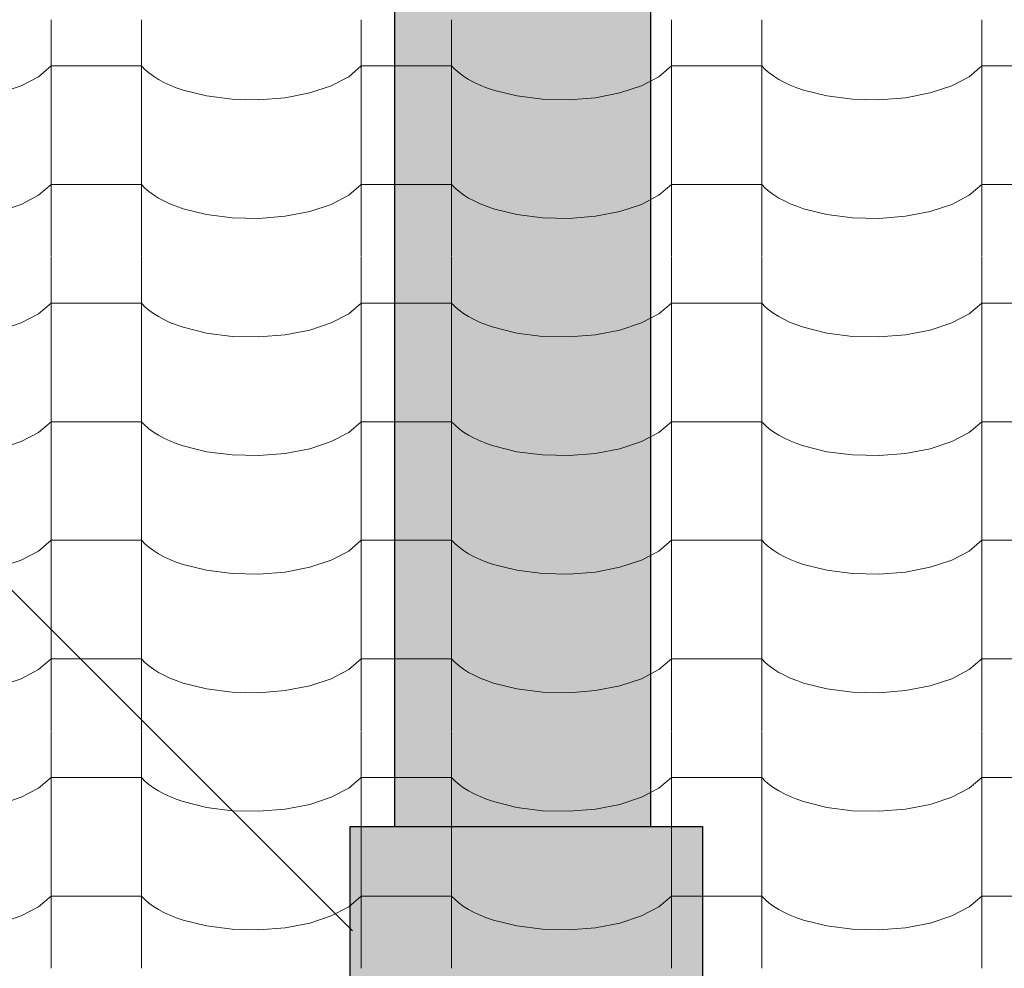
# Model space of a CAD drawing. Header units: millimetres. Extents: x -36478 to 31050, y -14815 to 11827.
# Tile 471 of 656: x -8828 to -8305, y 9608 to 10113. Entities that reach past the tile are written whole.
import ezdxf

# ---------------------------------------------------------------- set-up
doc = ezdxf.new("R2010")
doc.units = ezdxf.units.MM
doc.header["$MEASUREMENT"] = 0
for name, color, linetype in [('Nové_0', 7, 'Continuous'), ('Nové_Kóty - SP', 7, 'Continuous'), ('Nové_Popis', 7, 'Continuous'), ('Nové_Situace - terén', 7, 'Continuous'), ('Nové_Výplně - Povrchové', 7, 'Continuous')]:
    doc.layers.add(name, color=color, linetype=linetype)
doc.styles.add('GENEROVANÝ_STYL_2', font='txt')
doc.dimstyles.new('GENEROVANÝ_STYL__1', dxfattribs={"dimtxt": 125, "dimasz": 190, "dimexe": 0.18, "dimexo": 300, "dimgap": 0, "dimtad": 1, "dimdec": 0, "dimzin": 0, "dimdsep": 46, "dimtxsty": 'GENEROVANÝ_STYL_2', "dimblk": 'ARROWHEAD_6', "dimblk1": 'ARROWHEAD_6', "dimblk2": 'ARROWHEAD_6', "dimcen": 0.09, "dimclrd": 1, "dimclre": 1, "dimclrt": 1, "dimazin": 0, "dimtfac": 1, "dimtdec": 4, "dimtmove": 0, "dimatfit": 3, "dimfxl": 1, "dimtolj": 1, "dimtzin": 0, "dimarcsym": 0})
doc.dimstyles.new('GENEROVANÝ_STYL__2', dxfattribs={"dimtxt": 125, "dimasz": 190, "dimexe": 0.18, "dimexo": 300, "dimgap": 0, "dimtad": 1, "dimdec": 0, "dimzin": 0, "dimdsep": 46, "dimtxsty": 'GENEROVANÝ_STYL_2', "dimblk": 'ARROWHEAD_6', "dimblk1": 'ARROWHEAD_6', "dimblk2": 'ARROWHEAD_6', "dimcen": 0.09, "dimclrd": 1, "dimclre": 1, "dimclrt": 1, "dimazin": 0, "dimtfac": 1, "dimtdec": 4, "dimtmove": 2, "dimatfit": 3, "dimfxl": 1, "dimtolj": 1, "dimtzin": 0, "dimarcsym": 0})

# ---------------------------------------------------------------- blocks, each defined once
blk = doc.blocks.new('*X13')
at = {"layer": 'Nové_Výplně - Povrchové', "color": 21, "linetype": 'Continuous', "lineweight": 20, "true_color": 0xffaaaa}
for p, q in [((-8811.72, 10112.65), (-8811.72, 10049.77)), ((-8763.69, 10112.65), (-8763.69, 10049.77)), ((-8646.72, 10112.65), (-8646.72, 10049.77)), ((-8598.69, 10112.65), (-8598.69, 10049.77)), ((-8481.72, 10112.65), (-8481.72, 10049.77)), ((-8433.69, 10112.65), (-8433.69, 10049.77)), ((-8316.72, 10112.65), (-8316.72, 10049.77)), ((-8818.39, 10082.43), (-8811.72, 10088.12)), ((-8787.71, 10088.12), (-8811.72, 10088.12)), ((-8763.69, 10088.12), (-8787.71, 10088.12)), ((-8763.69, 10088.12), (-8761.86, 10086.22)), ((-8653.39, 10082.43), (-8646.72, 10088.12)), ((-8622.71, 10088.12), (-8646.72, 10088.12)), ((-8598.69, 10088.12), (-8622.71, 10088.12)), ((-8598.69, 10088.12), (-8596.86, 10086.22)), ((-8488.39, 10082.43), (-8481.72, 10088.12)), ((-8457.71, 10088.12), (-8481.72, 10088.12)), ((-8433.69, 10088.12), (-8457.71, 10088.12)), ((-8433.69, 10088.12), (-8431.86, 10086.22)), ((-8323.39, 10082.43), (-8316.72, 10088.12)), ((-8292.71, 10088.12), (-8316.72, 10088.12)), ((-8827.7, 10077.56), (-8818.39, 10082.43)), ((-8761.86, 10086.22), (-8759.74, 10084.39)), ((-8759.74, 10084.39), (-8757.34, 10082.64)), ((-8757.34, 10082.64), (-8754.65, 10080.97)), ((-8662.7, 10077.56), (-8653.39, 10082.43)), ((-8596.86, 10086.22), (-8594.74, 10084.39)), ((-8594.74, 10084.39), (-8592.34, 10082.64)), ((-8592.34, 10082.64), (-8589.65, 10080.97)), ((-8497.7, 10077.56), (-8488.39, 10082.43)), ((-8431.86, 10086.22), (-8429.74, 10084.39)), ((-8429.74, 10084.39), (-8427.34, 10082.64)), ((-8427.34, 10082.64), (-8424.65, 10080.97)), ((-8332.7, 10077.56), (-8323.39, 10082.43)), ((-8839.18, 10073.77), (-8827.7, 10077.56)), ((-8754.65, 10080.97), (-8751.71, 10079.39)), ((-8751.71, 10079.39), (-8748.53, 10077.91)), ((-8748.53, 10077.91), (-8745.12, 10076.54)), ((-8745.12, 10076.54), (-8741.5, 10075.29)), ((-8674.18, 10073.77), (-8662.7, 10077.56)), ((-8589.65, 10080.97), (-8586.71, 10079.39)), ((-8586.71, 10079.39), (-8583.53, 10077.91)), ((-8583.53, 10077.91), (-8580.12, 10076.54)), ((-8580.12, 10076.54), (-8576.5, 10075.29)), ((-8509.18, 10073.77), (-8497.7, 10077.56)), ((-8424.65, 10080.97), (-8421.71, 10079.39)), ((-8421.71, 10079.39), (-8418.53, 10077.91)), ((-8418.53, 10077.91), (-8415.12, 10076.54)), ((-8415.12, 10076.54), (-8411.5, 10075.29)), ((-8344.18, 10073.77), (-8332.7, 10077.56)), ((-8741.5, 10075.29), (-8729.05, 10072.19)), ((-8729.05, 10072.19), (-8715.39, 10070.43)), ((-8701.21, 10070.11), (-8687.24, 10071.24)), ((-8687.24, 10071.24), (-8674.18, 10073.77)), ((-8576.5, 10075.29), (-8564.05, 10072.19)), ((-8564.05, 10072.19), (-8550.39, 10070.43)), ((-8536.21, 10070.11), (-8522.24, 10071.24)), ((-8522.24, 10071.24), (-8509.18, 10073.77)), ((-8411.5, 10075.29), (-8399.05, 10072.19)), ((-8399.05, 10072.19), (-8385.39, 10070.43)), ((-8371.21, 10070.11), (-8357.24, 10071.24)), ((-8357.24, 10071.24), (-8344.18, 10073.77)), ((-8715.39, 10070.43), (-8701.21, 10070.11)), ((-8550.39, 10070.43), (-8536.21, 10070.11)), ((-8385.39, 10070.43), (-8371.21, 10070.11)), ((-8811.72, 10049.55), (-8811.72, 9986.67)), ((-8763.69, 10049.55), (-8763.69, 9986.67)), ((-8646.72, 10049.55), (-8646.72, 9986.67)), ((-8598.69, 10049.55), (-8598.69, 9986.67)), ((-8481.72, 10049.55), (-8481.72, 9986.67)), ((-8433.69, 10049.55), (-8433.69, 9986.67)), ((-8316.72, 10049.55), (-8316.72, 9986.67)), ((-8818.39, 10019.32), (-8811.72, 10025.01)), ((-8787.71, 10025.01), (-8811.72, 10025.01)), ((-8763.69, 10025.01), (-8787.71, 10025.01)), ((-8763.69, 10025.01), (-8761.86, 10023.12)), ((-8653.39, 10019.32), (-8646.72, 10025.01)), ((-8622.71, 10025.01), (-8646.72, 10025.01)), ((-8598.69, 10025.01), (-8622.71, 10025.01)), ((-8598.69, 10025.01), (-8596.86, 10023.12)), ((-8488.39, 10019.32), (-8481.72, 10025.01)), ((-8457.71, 10025.01), (-8481.72, 10025.01)), ((-8433.69, 10025.01), (-8457.71, 10025.01)), ((-8433.69, 10025.01), (-8431.86, 10023.12)), ((-8323.39, 10019.32), (-8316.72, 10025.01)), ((-8292.71, 10025.01), (-8316.72, 10025.01)), ((-8827.7, 10014.46), (-8818.39, 10019.32)), ((-8761.86, 10023.12), (-8759.74, 10021.29)), ((-8759.74, 10021.29), (-8757.34, 10019.53)), ((-8757.34, 10019.53), (-8754.65, 10017.86)), ((-8662.7, 10014.46), (-8653.39, 10019.32)), ((-8596.86, 10023.12), (-8594.74, 10021.29)), ((-8594.74, 10021.29), (-8592.34, 10019.53)), ((-8592.34, 10019.53), (-8589.65, 10017.86)), ((-8497.7, 10014.46), (-8488.39, 10019.32)), ((-8431.86, 10023.12), (-8429.74, 10021.29)), ((-8429.74, 10021.29), (-8427.34, 10019.53)), ((-8427.34, 10019.53), (-8424.65, 10017.86)), ((-8332.7, 10014.46), (-8323.39, 10019.32)), ((-8839.18, 10010.67), (-8827.7, 10014.46)), ((-8754.65, 10017.86), (-8751.71, 10016.28)), ((-8751.71, 10016.28), (-8748.53, 10014.81)), ((-8748.53, 10014.81), (-8745.12, 10013.44)), ((-8674.18, 10010.67), (-8662.7, 10014.46)), ((-8589.65, 10017.86), (-8586.71, 10016.28)), ((-8586.71, 10016.28), (-8583.53, 10014.81)), ((-8583.53, 10014.81), (-8580.12, 10013.44)), ((-8509.18, 10010.67), (-8497.7, 10014.46)), ((-8424.65, 10017.86), (-8421.71, 10016.28)), ((-8421.71, 10016.28), (-8418.53, 10014.81)), ((-8418.53, 10014.81), (-8415.12, 10013.44)), ((-8344.18, 10010.67), (-8332.7, 10014.46)), ((-8745.12, 10013.44), (-8741.5, 10012.18)), ((-8741.5, 10012.18), (-8729.05, 10009.08)), ((-8729.05, 10009.08), (-8715.39, 10007.32)), ((-8687.24, 10008.14), (-8674.18, 10010.67)), ((-8580.12, 10013.44), (-8576.5, 10012.18)), ((-8576.5, 10012.18), (-8564.05, 10009.08)), ((-8564.05, 10009.08), (-8550.39, 10007.32)), ((-8522.24, 10008.14), (-8509.18, 10010.67)), ((-8415.12, 10013.44), (-8411.5, 10012.18)), ((-8411.5, 10012.18), (-8399.05, 10009.08)), ((-8399.05, 10009.08), (-8385.39, 10007.32)), ((-8357.24, 10008.14), (-8344.18, 10010.67)), ((-8715.39, 10007.32), (-8701.21, 10007.01)), ((-8701.21, 10007.01), (-8687.24, 10008.14)), ((-8550.39, 10007.32), (-8536.21, 10007.01)), ((-8536.21, 10007.01), (-8522.24, 10008.14)), ((-8385.39, 10007.32), (-8371.21, 10007.01)), ((-8371.21, 10007.01), (-8357.24, 10008.14)), ((-8811.72, 9986.44), (-8811.72, 9923.56)), ((-8763.69, 9986.44), (-8763.69, 9923.56)), ((-8646.72, 9986.44), (-8646.72, 9923.56)), ((-8598.69, 9986.44), (-8598.69, 9923.56)), ((-8481.72, 9986.44), (-8481.72, 9923.56)), ((-8433.69, 9986.44), (-8433.69, 9923.56)), ((-8316.72, 9986.44), (-8316.72, 9923.56)), ((-8818.39, 9956.22), (-8811.72, 9961.91)), ((-8787.71, 9961.91), (-8811.72, 9961.91)), ((-8763.69, 9961.91), (-8787.71, 9961.91)), ((-8763.69, 9961.91), (-8761.86, 9960.01)), ((-8653.39, 9956.22), (-8646.72, 9961.91)), ((-8622.71, 9961.91), (-8646.72, 9961.91)), ((-8598.69, 9961.91), (-8622.71, 9961.91)), ((-8598.69, 9961.91), (-8596.86, 9960.01)), ((-8488.39, 9956.22), (-8481.72, 9961.91)), ((-8457.71, 9961.91), (-8481.72, 9961.91)), ((-8433.69, 9961.91), (-8457.71, 9961.91)), ((-8433.69, 9961.91), (-8431.86, 9960.01)), ((-8323.39, 9956.22), (-8316.72, 9961.91)), ((-8292.71, 9961.91), (-8316.72, 9961.91)), ((-8827.7, 9951.35), (-8818.39, 9956.22)), ((-8761.86, 9960.01), (-8759.74, 9958.19)), ((-8759.74, 9958.19), (-8757.34, 9956.43)), ((-8757.34, 9956.43), (-8754.65, 9954.76)), ((-8662.7, 9951.35), (-8653.39, 9956.22)), ((-8596.86, 9960.01), (-8594.74, 9958.19)), ((-8594.74, 9958.19), (-8592.34, 9956.43)), ((-8592.34, 9956.43), (-8589.65, 9954.76)), ((-8497.7, 9951.35), (-8488.39, 9956.22)), ((-8431.86, 9960.01), (-8429.74, 9958.19)), ((-8429.74, 9958.19), (-8427.34, 9956.43)), ((-8427.34, 9956.43), (-8424.65, 9954.76)), ((-8332.7, 9951.35), (-8323.39, 9956.22)), ((-8839.18, 9947.56), (-8827.7, 9951.35)), ((-8754.65, 9954.76), (-8751.71, 9953.18)), ((-8751.71, 9953.18), (-8748.53, 9951.7)), ((-8748.53, 9951.7), (-8745.12, 9950.33)), ((-8674.18, 9947.56), (-8662.7, 9951.35)), ((-8589.65, 9954.76), (-8586.71, 9953.18)), ((-8586.71, 9953.18), (-8583.53, 9951.7)), ((-8583.53, 9951.7), (-8580.12, 9950.33)), ((-8509.18, 9947.56), (-8497.7, 9951.35)), ((-8424.65, 9954.76), (-8421.71, 9953.18)), ((-8421.71, 9953.18), (-8418.53, 9951.7)), ((-8418.53, 9951.7), (-8415.12, 9950.33)), ((-8344.18, 9947.56), (-8332.7, 9951.35)), ((-8745.12, 9950.33), (-8741.5, 9949.08)), ((-8741.5, 9949.08), (-8729.05, 9945.98)), ((-8729.05, 9945.98), (-8715.39, 9944.22)), ((-8687.24, 9945.03), (-8674.18, 9947.56)), ((-8580.12, 9950.33), (-8576.5, 9949.08)), ((-8576.5, 9949.08), (-8564.05, 9945.98)), ((-8564.05, 9945.98), (-8550.39, 9944.22)), ((-8522.24, 9945.03), (-8509.18, 9947.56)), ((-8415.12, 9950.33), (-8411.5, 9949.08)), ((-8411.5, 9949.08), (-8399.05, 9945.98)), ((-8399.05, 9945.98), (-8385.39, 9944.22)), ((-8357.24, 9945.03), (-8344.18, 9947.56)), ((-8715.39, 9944.22), (-8701.21, 9943.9)), ((-8701.21, 9943.9), (-8687.24, 9945.03)), ((-8550.39, 9944.22), (-8536.21, 9943.9)), ((-8536.21, 9943.9), (-8522.24, 9945.03)), ((-8385.39, 9944.22), (-8371.21, 9943.9)), ((-8371.21, 9943.9), (-8357.24, 9945.03)), ((-8811.72, 9923.34), (-8811.72, 9860.46)), ((-8763.69, 9923.34), (-8763.69, 9860.46)), ((-8646.72, 9923.34), (-8646.72, 9860.46)), ((-8598.69, 9923.34), (-8598.69, 9860.46)), ((-8481.72, 9923.34), (-8481.72, 9860.46)), ((-8433.69, 9923.34), (-8433.69, 9860.46)), ((-8316.72, 9923.34), (-8316.72, 9860.46)), ((-8818.39, 9893.12), (-8811.72, 9898.8)), ((-8787.71, 9898.8), (-8811.72, 9898.8)), ((-8763.69, 9898.8), (-8787.71, 9898.8)), ((-8763.69, 9898.8), (-8761.86, 9896.91)), ((-8653.39, 9893.12), (-8646.72, 9898.8)), ((-8622.71, 9898.8), (-8646.72, 9898.8)), ((-8598.69, 9898.8), (-8622.71, 9898.8)), ((-8598.69, 9898.8), (-8596.86, 9896.91)), ((-8488.39, 9893.12), (-8481.72, 9898.8)), ((-8457.71, 9898.8), (-8481.72, 9898.8)), ((-8433.69, 9898.8), (-8457.71, 9898.8)), ((-8433.69, 9898.8), (-8431.86, 9896.91)), ((-8323.39, 9893.12), (-8316.72, 9898.8)), ((-8292.71, 9898.8), (-8316.72, 9898.8)), ((-8827.7, 9888.25), (-8818.39, 9893.12)), ((-8761.86, 9896.91), (-8759.74, 9895.08)), ((-8759.74, 9895.08), (-8757.34, 9893.33)), ((-8757.34, 9893.33), (-8754.65, 9891.65)), ((-8662.7, 9888.25), (-8653.39, 9893.12)), ((-8596.86, 9896.91), (-8594.74, 9895.08)), ((-8594.74, 9895.08), (-8592.34, 9893.33)), ((-8592.34, 9893.33), (-8589.65, 9891.65)), ((-8497.7, 9888.25), (-8488.39, 9893.12)), ((-8431.86, 9896.91), (-8429.74, 9895.08)), ((-8429.74, 9895.08), (-8427.34, 9893.33)), ((-8427.34, 9893.33), (-8424.65, 9891.65)), ((-8332.7, 9888.25), (-8323.39, 9893.12)), ((-8839.18, 9884.46), (-8827.7, 9888.25)), ((-8754.65, 9891.65), (-8751.71, 9890.07)), ((-8751.71, 9890.07), (-8748.53, 9888.6)), ((-8748.53, 9888.6), (-8745.12, 9887.23)), ((-8674.18, 9884.46), (-8662.7, 9888.25)), ((-8589.65, 9891.65), (-8586.71, 9890.07)), ((-8586.71, 9890.07), (-8583.53, 9888.6)), ((-8583.53, 9888.6), (-8580.12, 9887.23)), ((-8509.18, 9884.46), (-8497.7, 9888.25)), ((-8424.65, 9891.65), (-8421.71, 9890.07)), ((-8421.71, 9890.07), (-8418.53, 9888.6)), ((-8418.53, 9888.6), (-8415.12, 9887.23)), ((-8344.18, 9884.46), (-8332.7, 9888.25)), ((-8745.12, 9887.23), (-8741.5, 9885.97)), ((-8741.5, 9885.97), (-8729.05, 9882.87)), ((-8729.05, 9882.87), (-8715.39, 9881.12)), ((-8687.24, 9881.93), (-8674.18, 9884.46)), ((-8580.12, 9887.23), (-8576.5, 9885.97)), ((-8576.5, 9885.97), (-8564.05, 9882.87)), ((-8564.05, 9882.87), (-8550.39, 9881.12)), ((-8522.24, 9881.93), (-8509.18, 9884.46)), ((-8415.12, 9887.23), (-8411.5, 9885.97)), ((-8411.5, 9885.97), (-8399.05, 9882.87)), ((-8399.05, 9882.87), (-8385.39, 9881.12)), ((-8357.24, 9881.93), (-8344.18, 9884.46)), ((-8715.39, 9881.12), (-8701.21, 9880.8)), ((-8701.21, 9880.8), (-8687.24, 9881.93)), ((-8550.39, 9881.12), (-8536.21, 9880.8)), ((-8536.21, 9880.8), (-8522.24, 9881.93)), ((-8385.39, 9881.12), (-8371.21, 9880.8)), ((-8371.21, 9880.8), (-8357.24, 9881.93)), ((-8811.72, 9860.23), (-8811.72, 9797.35)), ((-8763.69, 9860.23), (-8763.69, 9797.35)), ((-8646.72, 9860.23), (-8646.72, 9797.35)), ((-8598.69, 9860.23), (-8598.69, 9797.35)), ((-8481.72, 9860.23), (-8481.72, 9797.35)), ((-8433.69, 9860.23), (-8433.69, 9797.35)), ((-8316.72, 9860.23), (-8316.72, 9797.35)), ((-8818.39, 9830.01), (-8811.72, 9835.7)), ((-8787.71, 9835.7), (-8811.72, 9835.7)), ((-8763.69, 9835.7), (-8787.71, 9835.7)), ((-8763.69, 9835.7), (-8761.86, 9833.81)), ((-8653.39, 9830.01), (-8646.72, 9835.7)), ((-8622.71, 9835.7), (-8646.72, 9835.7)), ((-8598.69, 9835.7), (-8622.71, 9835.7)), ((-8598.69, 9835.7), (-8596.86, 9833.81)), ((-8488.39, 9830.01), (-8481.72, 9835.7)), ((-8457.71, 9835.7), (-8481.72, 9835.7)), ((-8433.69, 9835.7), (-8457.71, 9835.7)), ((-8433.69, 9835.7), (-8431.86, 9833.81)), ((-8323.39, 9830.01), (-8316.72, 9835.7)), ((-8292.71, 9835.7), (-8316.72, 9835.7)), ((-8761.86, 9833.81), (-8759.74, 9831.98)), ((-8759.74, 9831.98), (-8757.34, 9830.22)), ((-8757.34, 9830.22), (-8754.65, 9828.55)), ((-8596.86, 9833.81), (-8594.74, 9831.98)), ((-8594.74, 9831.98), (-8592.34, 9830.22)), ((-8592.34, 9830.22), (-8589.65, 9828.55)), ((-8431.86, 9833.81), (-8429.74, 9831.98)), ((-8429.74, 9831.98), (-8427.34, 9830.22)), ((-8427.34, 9830.22), (-8424.65, 9828.55)), ((-8839.18, 9821.35), (-8827.7, 9825.14)), ((-8827.7, 9825.14), (-8818.39, 9830.01)), ((-8754.65, 9828.55), (-8751.71, 9826.97)), ((-8751.71, 9826.97), (-8748.53, 9825.49)), ((-8748.53, 9825.49), (-8745.12, 9824.12)), ((-8674.18, 9821.35), (-8662.7, 9825.14)), ((-8662.7, 9825.14), (-8653.39, 9830.01)), ((-8589.65, 9828.55), (-8586.71, 9826.97)), ((-8586.71, 9826.97), (-8583.53, 9825.49)), ((-8583.53, 9825.49), (-8580.12, 9824.12)), ((-8509.18, 9821.35), (-8497.7, 9825.14)), ((-8497.7, 9825.14), (-8488.39, 9830.01)), ((-8424.65, 9828.55), (-8421.71, 9826.97)), ((-8421.71, 9826.97), (-8418.53, 9825.49)), ((-8418.53, 9825.49), (-8415.12, 9824.12)), ((-8344.18, 9821.35), (-8332.7, 9825.14)), ((-8332.7, 9825.14), (-8323.39, 9830.01)), ((-8745.12, 9824.12), (-8741.5, 9822.87)), ((-8741.5, 9822.87), (-8729.05, 9819.77)), ((-8729.05, 9819.77), (-8715.39, 9818.01)), ((-8687.24, 9818.82), (-8674.18, 9821.35)), ((-8580.12, 9824.12), (-8576.5, 9822.87)), ((-8576.5, 9822.87), (-8564.05, 9819.77)), ((-8564.05, 9819.77), (-8550.39, 9818.01)), ((-8522.24, 9818.82), (-8509.18, 9821.35)), ((-8415.12, 9824.12), (-8411.5, 9822.87)), ((-8411.5, 9822.87), (-8399.05, 9819.77)), ((-8399.05, 9819.77), (-8385.39, 9818.01)), ((-8357.24, 9818.82), (-8344.18, 9821.35)), ((-8715.39, 9818.01), (-8701.21, 9817.69)), ((-8701.21, 9817.69), (-8687.24, 9818.82)), ((-8550.39, 9818.01), (-8536.21, 9817.69)), ((-8536.21, 9817.69), (-8522.24, 9818.82)), ((-8385.39, 9818.01), (-8371.21, 9817.69)), ((-8371.21, 9817.69), (-8357.24, 9818.82)), ((-8811.72, 9797.13), (-8811.72, 9734.25)), ((-8763.69, 9797.13), (-8763.69, 9734.25)), ((-8646.72, 9797.13), (-8646.72, 9734.25)), ((-8598.69, 9797.13), (-8598.69, 9734.25)), ((-8481.72, 9797.13), (-8481.72, 9734.25)), ((-8433.69, 9797.13), (-8433.69, 9734.25)), ((-8316.72, 9797.13), (-8316.72, 9734.25)), ((-8818.39, 9766.91), (-8811.72, 9772.6)), ((-8787.71, 9772.6), (-8811.72, 9772.6)), ((-8763.69, 9772.6), (-8787.71, 9772.6)), ((-8763.69, 9772.6), (-8761.86, 9770.7)), ((-8653.39, 9766.91), (-8646.72, 9772.6)), ((-8622.71, 9772.6), (-8646.72, 9772.6)), ((-8598.69, 9772.6), (-8622.71, 9772.6)), ((-8598.69, 9772.6), (-8596.86, 9770.7)), ((-8488.39, 9766.91), (-8481.72, 9772.6)), ((-8457.71, 9772.6), (-8481.72, 9772.6)), ((-8433.69, 9772.6), (-8457.71, 9772.6)), ((-8433.69, 9772.6), (-8431.86, 9770.7)), ((-8323.39, 9766.91), (-8316.72, 9772.6)), ((-8292.71, 9772.6), (-8316.72, 9772.6)), ((-8761.86, 9770.7), (-8759.74, 9768.87)), ((-8759.74, 9768.87), (-8757.34, 9767.12)), ((-8596.86, 9770.7), (-8594.74, 9768.87)), ((-8594.74, 9768.87), (-8592.34, 9767.12)), ((-8431.86, 9770.7), (-8429.74, 9768.87)), ((-8429.74, 9768.87), (-8427.34, 9767.12)), ((-8827.7, 9762.04), (-8818.39, 9766.91)), ((-8757.34, 9767.12), (-8754.65, 9765.44)), ((-8754.65, 9765.44), (-8751.71, 9763.87)), ((-8751.71, 9763.87), (-8748.53, 9762.39)), ((-8748.53, 9762.39), (-8745.12, 9761.02)), ((-8662.7, 9762.04), (-8653.39, 9766.91)), ((-8592.34, 9767.12), (-8589.65, 9765.44)), ((-8589.65, 9765.44), (-8586.71, 9763.87)), ((-8586.71, 9763.87), (-8583.53, 9762.39)), ((-8583.53, 9762.39), (-8580.12, 9761.02)), ((-8497.7, 9762.04), (-8488.39, 9766.91)), ((-8427.34, 9767.12), (-8424.65, 9765.44)), ((-8424.65, 9765.44), (-8421.71, 9763.87)), ((-8421.71, 9763.87), (-8418.53, 9762.39)), ((-8418.53, 9762.39), (-8415.12, 9761.02)), ((-8332.7, 9762.04), (-8323.39, 9766.91)), ((-8839.18, 9758.25), (-8827.7, 9762.04)), ((-8745.12, 9761.02), (-8741.5, 9759.76)), ((-8741.5, 9759.76), (-8729.05, 9756.66)), ((-8687.24, 9755.72), (-8674.18, 9758.25)), ((-8674.18, 9758.25), (-8662.7, 9762.04)), ((-8580.12, 9761.02), (-8576.5, 9759.76)), ((-8576.5, 9759.76), (-8564.05, 9756.66)), ((-8522.24, 9755.72), (-8509.18, 9758.25)), ((-8509.18, 9758.25), (-8497.7, 9762.04)), ((-8415.12, 9761.02), (-8411.5, 9759.76)), ((-8411.5, 9759.76), (-8399.05, 9756.66)), ((-8357.24, 9755.72), (-8344.18, 9758.25)), ((-8344.18, 9758.25), (-8332.7, 9762.04)), ((-8729.05, 9756.66), (-8715.39, 9754.91)), ((-8715.39, 9754.91), (-8701.21, 9754.59)), ((-8701.21, 9754.59), (-8687.24, 9755.72)), ((-8564.05, 9756.66), (-8550.39, 9754.91)), ((-8550.39, 9754.91), (-8536.21, 9754.59)), ((-8536.21, 9754.59), (-8522.24, 9755.72)), ((-8399.05, 9756.66), (-8385.39, 9754.91)), ((-8385.39, 9754.91), (-8371.21, 9754.59)), ((-8371.21, 9754.59), (-8357.24, 9755.72)), ((-8811.72, 9734.02), (-8811.72, 9671.14)), ((-8763.69, 9734.02), (-8763.69, 9671.14)), ((-8646.72, 9734.02), (-8646.72, 9671.14)), ((-8598.69, 9734.02), (-8598.69, 9671.14)), ((-8481.72, 9734.02), (-8481.72, 9671.14)), ((-8433.69, 9734.02), (-8433.69, 9671.14)), ((-8316.72, 9734.02), (-8316.72, 9671.14)), ((-8818.39, 9703.8), (-8811.72, 9709.49)), ((-8787.71, 9709.49), (-8811.72, 9709.49)), ((-8763.69, 9709.49), (-8787.71, 9709.49)), ((-8763.69, 9709.49), (-8761.86, 9707.6)), ((-8761.86, 9707.6), (-8759.74, 9705.77)), ((-8759.74, 9705.77), (-8757.34, 9704.01)), ((-8653.39, 9703.8), (-8646.72, 9709.49)), ((-8622.71, 9709.49), (-8646.72, 9709.49)), ((-8598.69, 9709.49), (-8622.71, 9709.49)), ((-8598.69, 9709.49), (-8596.86, 9707.6)), ((-8596.86, 9707.6), (-8594.74, 9705.77)), ((-8594.74, 9705.77), (-8592.34, 9704.01)), ((-8488.39, 9703.8), (-8481.72, 9709.49)), ((-8457.71, 9709.49), (-8481.72, 9709.49)), ((-8433.69, 9709.49), (-8457.71, 9709.49)), ((-8433.69, 9709.49), (-8431.86, 9707.6)), ((-8431.86, 9707.6), (-8429.74, 9705.77)), ((-8429.74, 9705.77), (-8427.34, 9704.01)), ((-8323.39, 9703.8), (-8316.72, 9709.49)), ((-8292.71, 9709.49), (-8316.72, 9709.49)), ((-8827.7, 9698.94), (-8818.39, 9703.8)), ((-8757.34, 9704.01), (-8754.65, 9702.34)), ((-8754.65, 9702.34), (-8751.71, 9700.76)), ((-8751.71, 9700.76), (-8748.53, 9699.28)), ((-8748.53, 9699.28), (-8745.12, 9697.91)), ((-8662.7, 9698.94), (-8653.39, 9703.8)), ((-8592.34, 9704.01), (-8589.65, 9702.34)), ((-8589.65, 9702.34), (-8586.71, 9700.76)), ((-8586.71, 9700.76), (-8583.53, 9699.28)), ((-8583.53, 9699.28), (-8580.12, 9697.91)), ((-8497.7, 9698.94), (-8488.39, 9703.8)), ((-8427.34, 9704.01), (-8424.65, 9702.34)), ((-8424.65, 9702.34), (-8421.71, 9700.76)), ((-8421.71, 9700.76), (-8418.53, 9699.28)), ((-8418.53, 9699.28), (-8415.12, 9697.91)), ((-8332.7, 9698.94), (-8323.39, 9703.8)), ((-8839.18, 9695.14), (-8827.7, 9698.94)), ((-8745.12, 9697.91), (-8741.5, 9696.66)), ((-8741.5, 9696.66), (-8729.05, 9693.56)), ((-8687.24, 9692.61), (-8674.18, 9695.14)), ((-8674.18, 9695.14), (-8662.7, 9698.94)), ((-8580.12, 9697.91), (-8576.5, 9696.66)), ((-8576.5, 9696.66), (-8564.05, 9693.56)), ((-8522.24, 9692.61), (-8509.18, 9695.14)), ((-8509.18, 9695.14), (-8497.7, 9698.94)), ((-8415.12, 9697.91), (-8411.5, 9696.66)), ((-8411.5, 9696.66), (-8399.05, 9693.56)), ((-8357.24, 9692.61), (-8344.18, 9695.14)), ((-8344.18, 9695.14), (-8332.7, 9698.94)), ((-8729.05, 9693.56), (-8715.39, 9691.8)), ((-8715.39, 9691.8), (-8701.21, 9691.48)), ((-8701.21, 9691.48), (-8687.24, 9692.61)), ((-8564.05, 9693.56), (-8550.39, 9691.8)), ((-8550.39, 9691.8), (-8536.21, 9691.48)), ((-8536.21, 9691.48), (-8522.24, 9692.61)), ((-8399.05, 9693.56), (-8385.39, 9691.8)), ((-8385.39, 9691.8), (-8371.21, 9691.48)), ((-8371.21, 9691.48), (-8357.24, 9692.61)), ((-8811.72, 9670.92), (-8811.72, 9608.04)), ((-8763.69, 9670.92), (-8763.69, 9608.04)), ((-8646.72, 9670.92), (-8646.72, 9608.04)), ((-8598.69, 9670.92), (-8598.69, 9608.04)), ((-8481.72, 9670.92), (-8481.72, 9608.04)), ((-8433.69, 9670.92), (-8433.69, 9608.04)), ((-8316.72, 9670.92), (-8316.72, 9608.04)), ((-8818.39, 9640.7), (-8811.72, 9646.39)), ((-8787.71, 9646.39), (-8811.72, 9646.39)), ((-8763.69, 9646.39), (-8787.71, 9646.39)), ((-8763.69, 9646.39), (-8761.86, 9644.49)), ((-8761.86, 9644.49), (-8759.74, 9642.66)), ((-8759.74, 9642.66), (-8757.34, 9640.91)), ((-8653.39, 9640.7), (-8646.72, 9646.39)), ((-8622.71, 9646.39), (-8646.72, 9646.39)), ((-8598.69, 9646.39), (-8622.71, 9646.39)), ((-8598.69, 9646.39), (-8596.86, 9644.49)), ((-8596.86, 9644.49), (-8594.74, 9642.66)), ((-8594.74, 9642.66), (-8592.34, 9640.91)), ((-8488.39, 9640.7), (-8481.72, 9646.39)), ((-8457.71, 9646.39), (-8481.72, 9646.39)), ((-8433.69, 9646.39), (-8457.71, 9646.39)), ((-8433.69, 9646.39), (-8431.86, 9644.49)), ((-8431.86, 9644.49), (-8429.74, 9642.66)), ((-8429.74, 9642.66), (-8427.34, 9640.91)), ((-8323.39, 9640.7), (-8316.72, 9646.39)), ((-8292.71, 9646.39), (-8316.72, 9646.39)), ((-8827.7, 9635.83), (-8818.39, 9640.7)), ((-8757.34, 9640.91), (-8754.65, 9639.24)), ((-8754.65, 9639.24), (-8751.71, 9637.66)), ((-8751.71, 9637.66), (-8748.53, 9636.18)), ((-8662.7, 9635.83), (-8653.39, 9640.7)), ((-8592.34, 9640.91), (-8589.65, 9639.24)), ((-8589.65, 9639.24), (-8586.71, 9637.66)), ((-8586.71, 9637.66), (-8583.53, 9636.18)), ((-8497.7, 9635.83), (-8488.39, 9640.7)), ((-8427.34, 9640.91), (-8424.65, 9639.24)), ((-8424.65, 9639.24), (-8421.71, 9637.66)), ((-8421.71, 9637.66), (-8418.53, 9636.18)), ((-8332.7, 9635.83), (-8323.39, 9640.7)), ((-8839.18, 9632.04), (-8827.7, 9635.83)), ((-8748.53, 9636.18), (-8745.12, 9634.81)), ((-8745.12, 9634.81), (-8741.5, 9633.55)), ((-8741.5, 9633.55), (-8729.05, 9630.45)), ((-8687.24, 9629.51), (-8674.18, 9632.04)), ((-8674.18, 9632.04), (-8662.7, 9635.83)), ((-8583.53, 9636.18), (-8580.12, 9634.81)), ((-8580.12, 9634.81), (-8576.5, 9633.55)), ((-8576.5, 9633.55), (-8564.05, 9630.45)), ((-8522.24, 9629.51), (-8509.18, 9632.04)), ((-8509.18, 9632.04), (-8497.7, 9635.83)), ((-8418.53, 9636.18), (-8415.12, 9634.81)), ((-8415.12, 9634.81), (-8411.5, 9633.55)), ((-8411.5, 9633.55), (-8399.05, 9630.45)), ((-8357.24, 9629.51), (-8344.18, 9632.04)), ((-8344.18, 9632.04), (-8332.7, 9635.83)), ((-8729.05, 9630.45), (-8715.39, 9628.7)), ((-8715.39, 9628.7), (-8701.21, 9628.38)), ((-8701.21, 9628.38), (-8687.24, 9629.51)), ((-8564.05, 9630.45), (-8550.39, 9628.7)), ((-8550.39, 9628.7), (-8536.21, 9628.38)), ((-8536.21, 9628.38), (-8522.24, 9629.51)), ((-8399.05, 9630.45), (-8385.39, 9628.7)), ((-8385.39, 9628.7), (-8371.21, 9628.38)), ((-8371.21, 9628.38), (-8357.24, 9629.51))]:
    blk.add_line(p, q, dxfattribs=at)
blk = doc.blocks.new('výplň_6_1', base_point=(0, 0))
at = {"layer": 'Nové_Výplně - Povrchové', "color": 21, "linetype": 'Continuous', "lineweight": 20, "true_color": 0xffaaaa}
blk.add_blockref('*X13', (0, 0), dxfattribs=at)
blk = doc.blocks.new('*D6315')
at = {"layer": 'Nové_Kóty - SP', "color": 1, "linetype": 'Continuous', "lineweight": 25}
for p, q in [((-9579.03, 7654.66), (-6330.41, 9887.65)), ((-9409.09, 7407.43), (-9685.24, 7809.17)), ((-9553.27, 7793.71), (-9604.79, 7515.6)), ((-10050.41, 7330.64), (-9579.03, 7654.66)), ((-9880.48, 7083.42), (-10156.62, 7485.16)), ((-10024.65, 7469.7), (-10076.18, 7191.59)), ((-10174.03, 7245.68), (-10050.41, 7330.64))]:
    blk.add_line(p, q, dxfattribs=at)
at = {"layer": 'Nové_Kóty - SP', "color": 1, "lineweight": 25, "insert": (-9946.14, 7432.65), "char_height": 125, "attachment_point": 7, "rotation": 34.5034, "style": 'GENEROVANÝ_STYL_2'}
blk.add_mtext('\\A1;{\\pql;\\fArial|b0|i0|c0|p38;572}', dxfattribs=at)
blk = doc.blocks.new('ARROWHEAD_6')
at = {"color": 0, "linetype": 'Continuous', "lineweight": 0}
for p, q in [((-0.5, -0.5), (0.5, 0.5)), ((0, 0), (-1, 0))]:
    blk.add_line(p, q, dxfattribs=at)
blk = doc.blocks.new('*D6316')
at = {"layer": 'Nové_Kóty - SP', "color": 1, "linetype": 'Continuous', "lineweight": 25}
for p, q in [((-6330.41, 9887.65), (-4580.7, 11090.34)), ((-6160.47, 9640.43), (-6436.62, 10042.17)), ((-6304.64, 10026.71), (-6356.17, 9748.6)), ((-9579.03, 7654.66), (-6330.41, 9887.65)), ((-9553.27, 7793.71), (-9604.79, 7515.6))]:
    blk.add_line(p, q, dxfattribs=at)
at = {"layer": 'Nové_Kóty - SP', "color": 1, "lineweight": 25, "insert": (-8145, 8670.7), "char_height": 125, "attachment_point": 7, "rotation": 34.5034, "style": 'GENEROVANÝ_STYL_2'}
blk.add_mtext('\\A1;{\\pql;\\fArial|b0|i0|c0|p38;3\xa0942}', dxfattribs=at)
blk = doc.blocks.new('*D6326')
at = {"layer": 'Nové_Kóty - SP', "color": 1, "linetype": 'Continuous', "lineweight": 25}
for p, q in [((-4581.24, 11091.13), (-4857.39, 11492.87)), ((-4776.94, 11199.3), (-4725.42, 11477.41)), ((-4751.18, 11338.35), (-4627.57, 11423.32)), ((-10278.77, 7538.87), (-4751.18, 11338.35)), ((-10108.84, 7291.64), (-10384.98, 7693.38)), ((-10253.01, 7677.92), (-10304.54, 7399.81)), ((-10402.39, 7453.9), (-10278.77, 7538.87))]:
    blk.add_line(p, q, dxfattribs=at)
at = {"layer": 'Nové_Kóty - SP', "color": 1, "lineweight": 25, "insert": (-8042.9, 9106.07), "char_height": 125, "attachment_point": 7, "rotation": 34.5034, "style": 'GENEROVANÝ_STYL_2'}
blk.add_mtext('\\A1;{\\pql;\\fArial|b0|i0|c0|p38;6\xa0707- KROKEV}', dxfattribs=at)
blk = doc.blocks.new('*D6327')
at = {"layer": 'Nové_Kóty - SP', "color": 1, "linetype": 'Continuous', "lineweight": 25}
for p, q in [((-10443.65, 7778.73), (-4851.3, 11622.72)), ((-10273.71, 7531.5), (-10549.86, 7933.25)), ((-10294.79, 7517.01), (-10570.94, 7918.75)), ((-10417.88, 7917.78), (-10469.41, 7639.67)), ((-10490.49, 7625.18), (-10438.97, 7903.29)), ((-10464.73, 7764.24), (-10443.65, 7778.73)), ((-10588.34, 7679.27), (-10464.73, 7764.24))]:
    blk.add_line(p, q, dxfattribs=at)
at = {"layer": 'Nové_Kóty - SP', "color": 1, "lineweight": 25, "insert": (-10717.64, 7620.73), "char_height": 125, "attachment_point": 7, "rotation": 34.5034, "style": 'GENEROVANÝ_STYL_2'}
blk.add_mtext('\\A1;{\\pql;\\fArial|b0|i0|c0|p38;25}', dxfattribs=at)
blk = doc.blocks.new('*D6328')
at = {"layer": 'Nové_Kóty - SP', "color": 1, "linetype": 'Continuous', "lineweight": 25}
for p, q in [((-4681.37, 11375.49), (-4957.51, 11777.24)), ((-4877.07, 11483.67), (-4825.54, 11761.78)), ((-4851.3, 11622.72), (-4727.69, 11707.69)), ((-10443.65, 7778.73), (-4851.3, 11622.72)), ((-10417.88, 7917.78), (-10469.41, 7639.67)), ((-10490.49, 7625.18), (-10438.97, 7903.29))]:
    blk.add_line(p, q, dxfattribs=at)
at = {"layer": 'Nové_Kóty - SP', "color": 1, "lineweight": 25, "insert": (-7480.19, 9877.1), "char_height": 125, "attachment_point": 7, "rotation": 34.5034, "style": 'GENEROVANÝ_STYL_2'}
blk.add_mtext('\\A1;{\\pql;\\fArial|b0|i0|c0|p38;+ 6 787}', dxfattribs=at)

msp = doc.modelspace()

# ---------------------------------------------------------------- hatches: boundary and pattern name
at = {"layer": 'Nové_Situace - terén', "linetype": 'Continuous', "lineweight": 0, "true_color": 0xffe9e9}
msp.add_hatch(color=7, dxfattribs=at).paths.add_polyline_path([(-8666.59, 10581.88), (-8471.17, 10581.88), (-8433.59, 10524.39), (-8433.59, 10367.48, -0.042675), (-8484.59, 10338.96), (-8492.87, 10338.96), (-8492.87, 9683.46), (-8465.23, 9683.46), (-8465.23, 9580.21), (-8652.71, 9580.21), (-8652.71, 9683.46), (-8628.92, 9683.46), (-8628.92, 10338.14), (-8644.37, 10338.14, -0.044272), (-8695.8, 10367.48), (-8695.8, 10524.39)])

# ---------------------------------------------------------------- linework, layer by layer
at = {"layer": 'Nové_0', "color": 1, "linetype": 'Continuous', "lineweight": 25}
msp.add_line((-8628.92, 9683.46), (-8492.87, 9683.46), dxfattribs=at)
at = {"layer": 'Nové_Popis', "color": 1, "linetype": 'Continuous', "lineweight": 25}
msp.add_line((-8853.05, 9829.55), (-8651.43, 9627.93), dxfattribs=at)
at = {"layer": 'Nové_Situace - terén', "color": 1, "linetype": 'Continuous', "lineweight": 25, "flags": 128}
msp.add_lwpolyline([(-8666.59, 10581.88), (-8471.17, 10581.88), (-8433.59, 10524.39), (-8433.59, 10367.48, -0.042675), (-8484.59, 10338.96), (-8492.87, 10338.96), (-8492.87, 9683.46), (-8465.23, 9683.46), (-8465.23, 9580.21), (-8652.71, 9580.21), (-8652.71, 9683.46), (-8628.92, 9683.46), (-8628.92, 10338.14), (-8644.37, 10338.14, -0.044272), (-8695.8, 10367.48), (-8695.8, 10524.39)], format="xyb", close=True, dxfattribs=at)

# ---------------------------------------------------------------- block references
at = {"layer": 'Nové_Výplně - Povrchové', "color": 21, "linetype": 'Continuous', "lineweight": 20, "true_color": 0xffaaaa}
msp.add_blockref('výplň_6_1', (0, 0), dxfattribs=at)

# ---------------------------------------------------------------- dimensions: what is measured, and where the dimension line sits
at = {"layer": 'Nové_Kóty - SP', "color": 1, "linetype": 'Continuous', "lineweight": 25}
for base, p1, p2, text, dimstyle, picture, middle in [((-4851.3, 11622.72), (-9826.86, 6881.41), (-4515.96, 11134.85), '+ 6 787', 'GENEROVANÝ_STYL__2', '*D6328', (-7268.85, 10098.2)), ((-10443.65, 7778.73), (-9842.86, 6859.52), (-9826.86, 6881.41), '25', 'GENEROVANÝ_STYL__1', '*D6327', (-10674.52, 7726.21)), ((-4751.18, 11338.35), (-9826.86, 6881.41), (-4362.54, 10772.95), '<MeasuredValue>- KROKEV', 'GENEROVANÝ_STYL__1', '*D6326', (-7174.22, 9779.01))]:
    dim = msp.add_linear_dim(base=base, p1=p1, p2=p2, angle=34.5034, text=text, dimstyle=dimstyle, dxfattribs=at)
    dim.commit()
    dim.dimension.update_dxf_attribs({"geometry": picture, "text_midpoint": middle, "dimtype": 160, "text_rotation": 34.5034})
for base, p1, p2, picture, middle in [((-6330.41, 9887.65), (-9271.51, 7207.26), (-6039.22, 9464.03), '*D6316', (-8003.47, 8843.83)), ((-9579.03, 7654.66), (-9825.09, 7002.84), (-9271.51, 7207.26), '*D6315', (-9863.75, 7565.13))]:
    dim = msp.add_linear_dim(base=base, p1=p1, p2=p2, angle=34.5034, dimstyle='GENEROVANÝ_STYL__1', dxfattribs=at)
    dim.commit()
    dim.dimension.update_dxf_attribs({"geometry": picture, "text_midpoint": middle, "dimtype": 160, "text_rotation": 34.5034})

doc.saveas('drawing.dxf')
